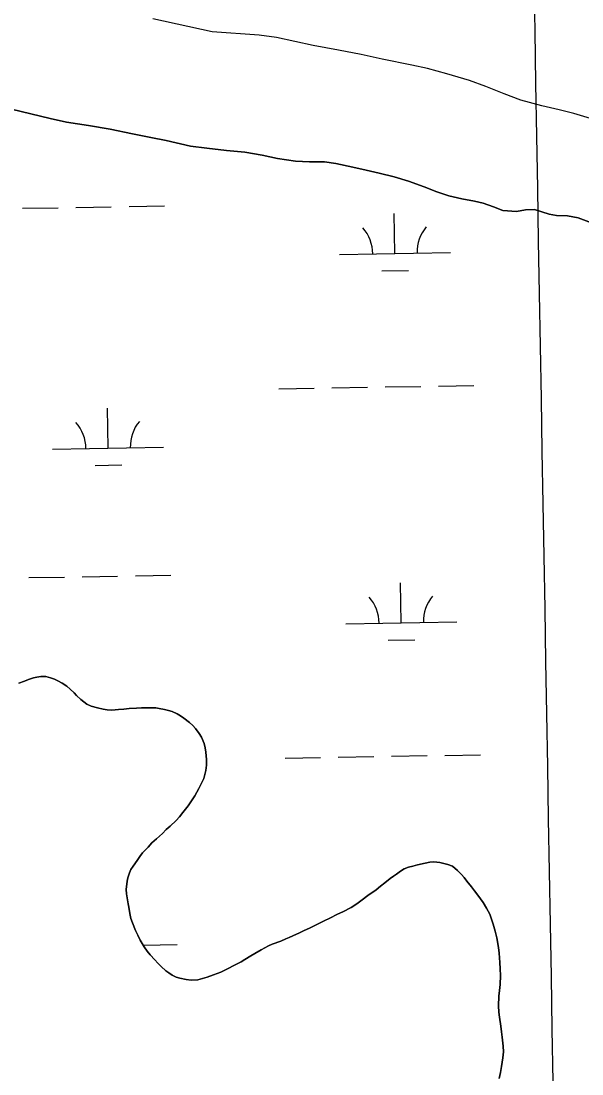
# Model space of a CAD drawing. Extents: x 3887375 to 3925618, y 296674 to 322633.
# Drawn here: x 3912371 to 3912877, y 304796 to 305744 of the extents above; entities that cross this region are included whole.
import ezdxf

# ---------------------------------------------------------------- set-up
doc = ezdxf.new("R2010")
doc.units = 0
for name, color, linetype in [('V-GRID-MAJR', 7, 'Continuous'), ('V-TOPO-SHOR', 7, 'Continuous'), ('V-WETL-SWMP', 7, 'Continuous')]:
    doc.layers.add(name, color=color, linetype=linetype)

msp = doc.modelspace()

# ---------------------------------------------------------------- linework, layer by layer
at = {"layer": 'V-GRID-MAJR'}
msp.add_spline([(3912891.01, 302470.56), (3912786.16, 308527.39), (3912681.27, 314587.3), (3912576.37, 320647.21), (3912576.32, 320650.3)], degree=3, dxfattribs=at)
at = {"layer": 'V-TOPO-SHOR'}
for points in [[(3912897.4, 305652.71), (3912869.46, 305661.29), (3912856.3, 305664.44), (3912840.47, 305668.1), (3912821.61, 305673.36), (3912806.66, 305678.8), (3912790.1, 305685.66), (3912775.33, 305690.93), (3912755.05, 305697.07), (3912737.44, 305701.62), (3912723.38, 305704.76), (3912696.53, 305710.15), (3912677.85, 305714.34), (3912657.22, 305718.34), (3912634.46, 305722.51), (3912601.55, 305729.66), (3912585.9, 305731.72), (3912543.59, 305734.75), (3912490.06, 305746.43)], [(3912556.31, 305627.94), (3912538.7, 305630), (3912524.12, 305631.89), (3912502.07, 305636.78), (3912488.37, 305639.56), (3912471.83, 305643.05), (3912451.56, 305647.23), (3912431.99, 305650.52), (3912412.26, 305653.46), (3912397.49, 305656.6), (3912380.06, 305660.79), (3912362.73, 305664.98), (3912350.78, 305668.66), (3912330.31, 305674.62), (3912313.06, 305678.28), (3912297.76, 305682.12), (3912279.08, 305688.97), (3912272.31, 305692.32), (3912234.2, 305731.92)], [(3912882.74, 305563.62), (3912873.2, 305567.35), (3912863.81, 305569.16), (3912853.71, 305569.37), (3912847.1, 305570.69), (3912833.93, 305574.72), (3912825.93, 305574.51), (3912817.59, 305572.88), (3912805.5, 305573.89), (3912797.13, 305577.06), (3912787.7, 305580.39), (3912779.87, 305582.32), (3912768.49, 305584.4), (3912756.75, 305587.02), (3912745.9, 305590.53), (3912734.5, 305595.28), (3912720.27, 305600.37), (3912707.64, 305604.05), (3912694.11, 305607.55), (3912682.38, 305610.16), (3912670.1, 305612.78), (3912654.81, 305616.27), (3912644.67, 305617.65), (3912631.16, 305617.77), (3912618.72, 305618.43), (3912602.36, 305620.84), (3912588.67, 305623.63), (3912572.84, 305626.41), (3912556.31, 305627.94)], [(3912369.41, 305148.24), (3912374.55, 305150.04), (3912378.1, 305151.29), (3912382.54, 305152.91), (3912385.56, 305153.64), (3912389.29, 305154.18), (3912393.55, 305154.02), (3912397.82, 305152.98), (3912401.56, 305151.75), (3912404.59, 305150.34), (3912408.51, 305148.04), (3912412.6, 305145.57), (3912415.64, 305142.74), (3912419.03, 305139.38), (3912421.35, 305137.08), (3912425.27, 305133.36), (3912427.77, 305131.24), (3912430.44, 305129.12), (3912434.36, 305127.54), (3912440.05, 305125.96), (3912445.21, 305124.56), (3912448.95, 305124.04), (3912453.04, 305123.88), (3912459.08, 305124.44), (3912464.05, 305124.82), (3912468.85, 305125.37), (3912475.42, 305125.75), (3912479.69, 305125.77), (3912483.6, 305125.97), (3912489.28, 305125.99), (3912492.66, 305125.83), (3912495.86, 305125.31), (3912500.66, 305124.26), (3912504.22, 305123.39), (3912507.6, 305122.51), (3912511.88, 305120.58), (3912514.9, 305118.81), (3912518.11, 305116.69), (3912523.11, 305112.63), (3912525.96, 305109.97)], [(3912525.96, 305109.97), (3912528.64, 305107.32), (3912531.85, 305102.71), (3912534, 305099.34), (3912536.16, 305093.84), (3912537.24, 305089.76), (3912537.79, 305085.85), (3912538.53, 305079.28), (3912538.37, 305074.12), (3912537.86, 305069.32), (3912536.11, 305062.38), (3912534, 305057.93), (3912531.53, 305053.3), (3912527.82, 305046.71), (3912525, 305042.08), (3912521.82, 305037.62), (3912517.05, 305031.56), (3912514.22, 305027.82), (3912511.21, 305024.43), (3912505.55, 305019.43), (3912502.18, 305016.21), (3912498.82, 305012.82), (3912493.33, 305007.82), (3912489.26, 305004.25), (3912485.72, 305000.51), (3912480.77, 304995.33), (3912478.29, 304991.94), (3912475.82, 304988.38), (3912472.29, 304983.39), (3912470.34, 304980.18), (3912468.93, 304977.16), (3912467.53, 304972.88), (3912466.83, 304969.86), (3912466.15, 304962.22), (3912466.35, 304958.48), (3912467.08, 304952.98), (3912467.81, 304949.42), (3912468.35, 304946.23), (3912469.27, 304940.55), (3912470.35, 304936.29), (3912471.79, 304932.38), (3912474.48, 304925.46), (3912476.46, 304921.2), (3912478.61, 304916.77), (3912482.37, 304910.57), (3912485.05, 304906.67), (3912487.73, 304903.3), (3912491.83, 304898.88), (3912494.69, 304896.05), (3912497.54, 304893.04), (3912501.83, 304889.14), (3912504.32, 304887.2), (3912507.53, 304885.08), (3912511.09, 304883.32), (3912514.47, 304882.27), (3912519.99, 304881.22), (3912524.61, 304880.71), (3912530.48, 304880.91), (3912534.91, 304882), (3912538.99, 304883.26), (3912544.67, 304885.41), (3912548.04, 304886.49), (3912551.42, 304887.75), (3912556.2, 304890.26), (3912559.04, 304891.87), (3912561.88, 304893.31), (3912566.49, 304895.63), (3912569.68, 304897.25), (3912573.05, 304899.22), (3912578.37, 304902.62), (3912582.09, 304904.76), (3912587.58, 304907.99), (3912590.95, 304909.6), (3912594.33, 304911.39), (3912597.69, 304913), (3912605.33, 304915.88), (3912609.76, 304917.85), (3912612.78, 304919.11), (3912616.32, 304920.55), (3912622.18, 304923.24), (3912626.43, 304925.21), (3912631.22, 304927.36), (3912639.03, 304931.3), (3912644.35, 304933.99), (3912649.49, 304936.32), (3912656.58, 304939.91), (3912661.38, 304942.06), (3912668.64, 304946.18), (3912673.78, 304949.4), (3912678.75, 304952.97), (3912683.88, 304956.73), (3912691.15, 304961.91), (3912695.22, 304965.31), (3912699.12, 304968.17), (3912703.9, 304972.1), (3912706.91, 304974.24), (3912709.57, 304976.21), (3912713.29, 304978.89), (3912716.48, 304981.04), (3912720.39, 304982.29), (3912724.29, 304983.2)], [(3912724.29, 304983.2), (3912728.55, 304984.46), (3912735.48, 304986.09), (3912739.56, 304986.82), (3912743.11, 304987.19), (3912748.63, 304986.68), (3912752.36, 304985.81), (3912755.92, 304984.93), (3912760.19, 304983.35), (3912764.65, 304979.46), (3912768.22, 304975.92), (3912770.54, 304973.09), (3912773.04, 304969.72), (3912777.15, 304964.76), (3912780.01, 304961.04), (3912782.87, 304957.14), (3912787.7, 304950.59), (3912790.74, 304945.45), (3912793.61, 304940.13), (3912796.66, 304931.08), (3912798.47, 304924.68), (3912799.92, 304918.65), (3912801.55, 304910.13), (3912802.11, 304904.8), (3912802.67, 304896.45), (3912803.05, 304890.76), (3912803.43, 304884.9), (3912803.11, 304876.72), (3912802.42, 304871.21), (3912801.91, 304866.23), (3912801.42, 304857.52), (3912801.8, 304851.66), (3912802.35, 304847.22), (3912803.45, 304839.22), (3912804.18, 304834.07), (3912804.91, 304829.28), (3912805.65, 304821.28), (3912805.85, 304815.95), (3912805.52, 304810.8), (3912804.13, 304802.97), (3912803.27, 304797.46), (3912802.05, 304791.95)]]:
    msp.add_lwpolyline(points, dxfattribs=at)
at = {"layer": 'V-WETL-SWMP'}
for p, q in [((3912362.73, 305664.98), (3912380.06, 305660.79)), ((3912380.06, 305660.79), (3912397.49, 305656.6)), ((3912397.49, 305656.6), (3912412.26, 305653.46)), ((3912412.26, 305653.46), (3912431.99, 305650.52)), ((3912431.99, 305650.52), (3912451.56, 305647.23)), ((3912451.56, 305647.23), (3912471.83, 305643.04)), ((3912471.83, 305643.04), (3912488.37, 305639.56)), ((3912488.37, 305639.56), (3912502.07, 305636.77)), ((3912502.07, 305636.77), (3912524.12, 305631.89)), ((3912524.12, 305631.89), (3912538.7, 305630)), ((3912538.7, 305630), (3912556.31, 305627.94)), ((3912556.31, 305627.94), (3912572.84, 305626.41)), ((3912572.84, 305626.41), (3912588.67, 305623.63)), ((3912588.67, 305623.63), (3912602.36, 305620.84)), ((3912602.36, 305620.84), (3912618.72, 305618.43)), ((3912618.72, 305618.43), (3912631.16, 305617.77)), ((3912631.16, 305617.77), (3912644.67, 305617.65)), ((3912644.67, 305617.65), (3912654.8, 305616.27)), ((3912654.8, 305616.27), (3912670.1, 305612.78)), ((3912670.1, 305612.78), (3912682.37, 305610.16)), ((3912682.37, 305610.16), (3912694.11, 305607.55)), ((3912694.11, 305607.55), (3912707.63, 305604.05)), ((3912707.63, 305604.05), (3912720.27, 305600.37)), ((3912720.27, 305600.37), (3912734.5, 305595.28)), ((3912734.5, 305595.28), (3912745.9, 305590.53)), ((3912745.9, 305590.53), (3912756.75, 305587.02)), ((3912756.75, 305587.02), (3912768.49, 305584.4)), ((3912768.49, 305584.4), (3912779.87, 305582.32)), ((3912372.62, 305575.82), (3912404.62, 305576.37)), ((3912420.62, 305576.64), (3912452.61, 305577.19)), ((3912468.61, 305577.47), (3912500.6, 305578.02)), ((3912779.87, 305582.32), (3912787.7, 305580.39)), ((3912787.7, 305580.39), (3912797.13, 305577.06)), ((3912797.13, 305577.06), (3912805.5, 305573.89)), ((3912805.5, 305573.89), (3912817.59, 305572.88)), ((3912817.59, 305572.88), (3912825.93, 305574.51)), ((3912825.93, 305574.51), (3912833.93, 305574.72)), ((3912833.93, 305574.72), (3912847.1, 305570.69)), ((3912708.21, 305535.14), (3912707.6, 305571.14)), ((3912847.1, 305570.69), (3912853.71, 305569.37)), ((3912853.71, 305569.37), (3912863.81, 305569.16)), ((3912863.81, 305569.16), (3912873.2, 305567.35)), ((3912873.2, 305567.35), (3912882.74, 305563.62)), ((3912658.22, 305534.28), (3912758.21, 305536)), ((3912696.48, 305519.51), (3912720.48, 305519.92)), ((3912603.45, 305413.26), (3912635.44, 305413.8)), ((3912651.44, 305414.08), (3912683.44, 305414.63)), ((3912699.43, 305414.9), (3912731.43, 305415.45)), ((3912747.43, 305415.73), (3912779.42, 305416.28)), ((3912449.75, 305359.87), (3912449.13, 305395.86)), ((3912399.76, 305359.01), (3912499.74, 305360.73)), ((3912438.02, 305344.23), (3912462.01, 305344.64)), ((3912378.33, 305243.19), (3912410.33, 305243.74)), ((3912426.33, 305244.02), (3912458.32, 305244.57)), ((3912474.32, 305244.84), (3912506.31, 305245.39)), ((3912713.92, 305202.52), (3912713.31, 305238.51)), ((3912663.93, 305201.66), (3912763.92, 305203.37)), ((3912702.19, 305186.88), (3912726.19, 305187.29)), ((3912374.55, 305150.04), (3912369.41, 305148.24)), ((3912378.1, 305151.29), (3912374.55, 305150.04)), ((3912382.54, 305152.91), (3912378.1, 305151.29)), ((3912385.56, 305153.64), (3912382.54, 305152.91)), ((3912389.29, 305154.18), (3912385.56, 305153.64)), ((3912393.55, 305154.02), (3912389.29, 305154.18)), ((3912397.82, 305152.98), (3912393.55, 305154.02)), ((3912401.56, 305151.75), (3912397.82, 305152.98)), ((3912404.59, 305150.34), (3912401.56, 305151.75)), ((3912408.51, 305148.04), (3912404.59, 305150.34)), ((3912412.6, 305145.57), (3912408.51, 305148.04)), ((3912415.64, 305142.74), (3912412.6, 305145.57)), ((3912419.03, 305139.38), (3912415.64, 305142.74)), ((3912421.35, 305137.08), (3912419.03, 305139.38)), ((3912425.27, 305133.36), (3912421.35, 305137.08)), ((3912427.77, 305131.24), (3912425.27, 305133.36)), ((3912430.44, 305129.12), (3912427.77, 305131.24)), ((3912434.36, 305127.54), (3912430.44, 305129.12)), ((3912440.05, 305125.96), (3912434.36, 305127.54)), ((3912445.21, 305124.56), (3912440.05, 305125.96)), ((3912448.95, 305124.04), (3912445.21, 305124.56)), ((3912453.04, 305123.88), (3912448.95, 305124.04)), ((3912459.08, 305124.44), (3912453.04, 305123.88)), ((3912464.05, 305124.82), (3912459.08, 305124.44)), ((3912468.85, 305125.37), (3912464.05, 305124.82)), ((3912475.42, 305125.75), (3912468.85, 305125.37)), ((3912479.69, 305125.77), (3912475.42, 305125.75)), ((3912483.6, 305125.97), (3912479.69, 305125.77)), ((3912489.28, 305125.99), (3912483.6, 305125.97)), ((3912492.66, 305125.83), (3912489.28, 305125.99)), ((3912495.86, 305125.31), (3912492.66, 305125.83)), ((3912500.66, 305124.26), (3912495.86, 305125.31)), ((3912504.22, 305123.39), (3912500.66, 305124.26)), ((3912507.6, 305122.51), (3912504.22, 305123.39)), ((3912511.88, 305120.58), (3912507.6, 305122.51)), ((3912514.9, 305118.81), (3912511.88, 305120.58)), ((3912518.11, 305116.69), (3912514.9, 305118.81)), ((3912523.1, 305112.62), (3912518.11, 305116.69)), ((3912525.96, 305109.97), (3912523.1, 305112.62)), ((3912528.64, 305107.32), (3912525.96, 305109.97)), ((3912531.85, 305102.71), (3912528.64, 305107.32)), ((3912534, 305099.34), (3912531.85, 305102.71)), ((3912536.16, 305093.84), (3912534, 305099.34)), ((3912537.24, 305089.76), (3912536.16, 305093.84)), ((3912537.79, 305085.85), (3912537.24, 305089.76)), ((3912538.53, 305079.28), (3912537.79, 305085.85)), ((3912609.16, 305080.63), (3912641.15, 305081.18)), ((3912657.15, 305081.45), (3912689.14, 305082)), ((3912705.14, 305082.28), (3912737.14, 305082.83)), ((3912753.14, 305083.1), (3912785.13, 305083.65)), ((3912537.86, 305069.32), (3912538.37, 305074.12)), ((3912538.37, 305074.12), (3912538.53, 305079.28)), ((3912534, 305057.93), (3912536.11, 305062.39)), ((3912536.11, 305062.39), (3912537.86, 305069.32)), ((3912527.82, 305046.71), (3912531.53, 305053.3)), ((3912531.53, 305053.3), (3912534, 305057.93)), ((3912521.82, 305037.62), (3912525, 305042.08)), ((3912525, 305042.08), (3912527.82, 305046.71)), ((3912517.05, 305031.56), (3912521.82, 305037.62)), ((3912505.55, 305019.43), (3912511.21, 305024.43)), ((3912511.21, 305024.43), (3912514.22, 305027.82)), ((3912514.22, 305027.82), (3912517.05, 305031.56)), ((3912498.82, 305012.82), (3912502.18, 305016.21)), ((3912502.18, 305016.21), (3912505.55, 305019.43)), ((3912485.72, 305000.51), (3912489.26, 305004.25)), ((3912489.26, 305004.25), (3912493.33, 305007.82)), ((3912493.33, 305007.82), (3912498.82, 305012.82)), ((3912478.29, 304991.94), (3912480.77, 304995.33)), ((3912480.77, 304995.33), (3912485.72, 305000.51)), ((3912472.29, 304983.39), (3912475.82, 304988.38)), ((3912475.82, 304988.38), (3912478.29, 304991.94)), ((3912735.48, 304986.09), (3912728.55, 304984.46)), ((3912739.56, 304986.82), (3912735.48, 304986.09)), ((3912743.11, 304987.19), (3912739.56, 304986.82)), ((3912748.62, 304986.68), (3912743.11, 304987.19)), ((3912752.36, 304985.81), (3912748.62, 304986.68)), ((3912755.92, 304984.93), (3912752.36, 304985.81)), ((3912760.19, 304983.35), (3912755.92, 304984.93)), ((3912467.53, 304972.88), (3912468.94, 304977.15)), ((3912468.94, 304977.15), (3912470.34, 304980.18)), ((3912470.34, 304980.18), (3912472.29, 304983.39)), ((3912709.57, 304976.21), (3912706.91, 304974.24)), ((3912713.29, 304978.89), (3912709.57, 304976.21)), ((3912716.48, 304981.04), (3912713.29, 304978.89)), ((3912720.39, 304982.29), (3912716.48, 304981.04)), ((3912724.29, 304983.2), (3912720.39, 304982.29)), ((3912728.55, 304984.46), (3912724.29, 304983.2)), ((3912764.65, 304979.46), (3912760.19, 304983.35)), ((3912768.22, 304975.92), (3912764.65, 304979.46)), ((3912770.54, 304973.09), (3912768.22, 304975.92)), ((3912466.15, 304962.21), (3912466.83, 304969.86)), ((3912466.83, 304969.86), (3912467.53, 304972.88)), ((3912699.12, 304968.17), (3912695.22, 304965.31)), ((3912703.9, 304972.1), (3912699.12, 304968.17)), ((3912706.91, 304974.24), (3912703.9, 304972.1)), ((3912773.04, 304969.72), (3912770.54, 304973.09)), ((3912777.15, 304964.76), (3912773.04, 304969.72)), ((3912466.35, 304958.48), (3912466.15, 304962.21)), ((3912467.08, 304952.98), (3912466.35, 304958.48)), ((3912683.88, 304956.73), (3912678.75, 304952.98)), ((3912691.15, 304961.91), (3912683.88, 304956.73)), ((3912695.22, 304965.31), (3912691.15, 304961.91)), ((3912780.01, 304961.04), (3912777.15, 304964.76)), ((3912782.87, 304957.14), (3912780.01, 304961.04)), ((3912787.7, 304950.59), (3912782.87, 304957.14)), ((3912467.81, 304949.42), (3912467.08, 304952.98)), ((3912468.35, 304946.23), (3912467.81, 304949.42)), ((3912673.78, 304949.4), (3912668.64, 304946.18)), ((3912678.75, 304952.98), (3912673.78, 304949.4)), ((3912790.74, 304945.45), (3912787.7, 304950.59)), ((3912469.27, 304940.55), (3912468.35, 304946.23)), ((3912470.35, 304936.29), (3912469.27, 304940.55)), ((3912656.58, 304939.91), (3912649.49, 304936.32)), ((3912661.37, 304942.06), (3912656.58, 304939.91)), ((3912668.64, 304946.18), (3912661.37, 304942.06)), ((3912793.6, 304940.13), (3912790.74, 304945.45)), ((3912796.66, 304931.08), (3912793.6, 304940.13)), ((3912471.79, 304932.38), (3912470.35, 304936.29)), ((3912474.48, 304925.46), (3912471.79, 304932.38)), ((3912639.03, 304931.3), (3912631.22, 304927.36)), ((3912644.35, 304933.99), (3912639.03, 304931.3)), ((3912649.49, 304936.32), (3912644.35, 304933.99)), ((3912798.47, 304924.69), (3912796.66, 304931.08)), ((3912476.46, 304921.2), (3912474.48, 304925.46)), ((3912478.61, 304916.77), (3912476.46, 304921.2)), ((3912612.77, 304919.11), (3912609.76, 304917.85)), ((3912616.32, 304920.55), (3912612.77, 304919.11)), ((3912622.18, 304923.24), (3912616.32, 304920.55)), ((3912626.43, 304925.21), (3912622.18, 304923.24)), ((3912631.22, 304927.36), (3912626.43, 304925.21)), ((3912799.92, 304918.65), (3912798.47, 304924.69)), ((3912801.55, 304910.13), (3912799.92, 304918.65)), ((3912482.37, 304910.57), (3912478.61, 304916.77)), ((3912481.35, 304912.24), (3912512.02, 304912.76)), ((3912485.05, 304906.67), (3912482.37, 304910.57)), ((3912590.96, 304909.6), (3912587.59, 304907.99)), ((3912594.33, 304911.39), (3912590.96, 304909.6)), ((3912597.7, 304913), (3912594.33, 304911.39)), ((3912605.32, 304915.88), (3912597.7, 304913)), ((3912609.76, 304917.85), (3912605.32, 304915.88)), ((3912802.11, 304904.8), (3912801.55, 304910.13)), ((3912487.73, 304903.3), (3912485.05, 304906.67)), ((3912491.83, 304898.88), (3912487.73, 304903.3)), ((3912578.37, 304902.61), (3912573.05, 304899.22)), ((3912582.09, 304904.76), (3912578.37, 304902.61)), ((3912587.59, 304907.99), (3912582.09, 304904.76)), ((3912802.67, 304896.45), (3912802.11, 304904.8)), ((3912494.69, 304896.04), (3912491.83, 304898.88)), ((3912497.54, 304893.04), (3912494.69, 304896.04)), ((3912501.83, 304889.14), (3912497.54, 304893.04)), ((3912556.2, 304890.26), (3912551.42, 304887.75)), ((3912559.04, 304891.87), (3912556.2, 304890.26)), ((3912561.88, 304893.3), (3912559.04, 304891.87)), ((3912566.49, 304895.64), (3912561.88, 304893.3)), ((3912569.68, 304897.25), (3912566.49, 304895.64)), ((3912573.05, 304899.22), (3912569.68, 304897.25)), ((3912803.05, 304890.76), (3912802.67, 304896.45)), ((3912803.43, 304884.9), (3912803.05, 304890.76)), ((3912504.32, 304887.2), (3912501.83, 304889.14)), ((3912507.53, 304885.08), (3912504.32, 304887.2)), ((3912511.09, 304883.32), (3912507.53, 304885.08)), ((3912514.47, 304882.27), (3912511.09, 304883.32)), ((3912519.99, 304881.22), (3912514.47, 304882.27)), ((3912524.61, 304880.71), (3912519.99, 304881.22)), ((3912530.47, 304880.91), (3912524.61, 304880.71)), ((3912534.91, 304882), (3912530.47, 304880.91)), ((3912538.99, 304883.26), (3912534.91, 304882)), ((3912544.67, 304885.41), (3912538.99, 304883.26)), ((3912548.04, 304886.49), (3912544.67, 304885.41)), ((3912551.42, 304887.75), (3912548.04, 304886.49)), ((3912803.11, 304876.72), (3912803.43, 304884.9)), ((3912801.91, 304866.23), (3912802.42, 304871.21)), ((3912802.42, 304871.21), (3912803.11, 304876.72)), ((3912801.42, 304857.52), (3912801.91, 304866.23)), ((3912801.79, 304851.66), (3912801.42, 304857.52)), ((3912802.35, 304847.22), (3912801.79, 304851.66)), ((3912803.45, 304839.22), (3912802.35, 304847.22)), ((3912804.18, 304834.07), (3912803.45, 304839.22)), ((3912804.91, 304829.28), (3912804.18, 304834.07)), ((3912805.65, 304821.28), (3912804.91, 304829.28)), ((3912805.52, 304810.8), (3912805.85, 304815.95)), ((3912805.85, 304815.95), (3912805.65, 304821.28)), ((3912804.13, 304802.97), (3912805.52, 304810.8)), ((3912802.04, 304791.95), (3912803.27, 304797.46)), ((3912803.27, 304797.46), (3912804.13, 304802.97))]:
    msp.add_line(p, q, dxfattribs=at)
msp.add_lwpolyline([(3912933.26, 305661.92), (3912924.36, 305664.02), (3912915.12, 305665.75), (3912907.12, 305664.12), (3912902.34, 305660.55), (3912897.4, 305652.71), (3912869.46, 305661.3), (3912856.3, 305664.44), (3912840.47, 305668.11), (3912821.61, 305673.36), (3912806.66, 305678.8), (3912790.1, 305685.66), (3912775.33, 305690.93), (3912755.05, 305697.07), (3912737.44, 305701.62), (3912723.38, 305704.76), (3912696.53, 305710.15), (3912677.85, 305714.34), (3912657.22, 305718.34), (3912634.46, 305722.51), (3912601.55, 305729.66), (3912585.9, 305731.73), (3912543.6, 305734.75), (3912490.06, 305746.43)], dxfattribs=at)
for centre, start, end in [((3912652.97, 305534.67), 0.21154, 41.7552), ((3912763.44, 305536.57), 140.21154, 181.75519), ((3912504.98, 305361.29), 140.21154, 181.75519), ((3912394.51, 305359.39), 0.21154, 41.7552), ((3912658.68, 305202.04), 0.21154, 41.7552), ((3912769.15, 305203.94), 140.21154, 181.75519)]:
    msp.add_arc(centre, 35.25, start, end, dxfattribs=at)

doc.saveas('drawing.dxf')
